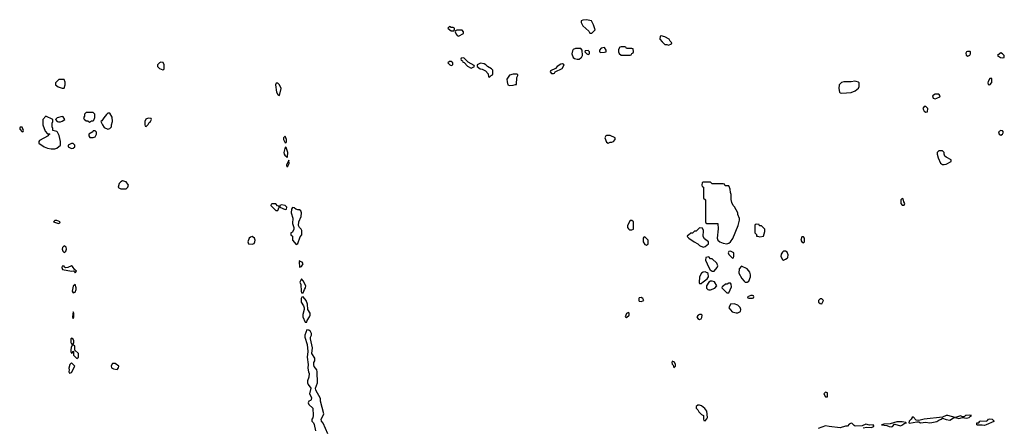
# Model space of a CAD drawing. Header units: inches. Extents: x 2701323 to 2964515, y 494916 to 722124.
# Tile 374 of 656: x 2820624 to 2831408, y 675262 to 679722. Entities that reach past the tile are written whole.
import ezdxf

# ---------------------------------------------------------------- set-up
doc = ezdxf.new("R2010")
doc.units = ezdxf.units.IN
doc.header["$MEASUREMENT"] = 0
doc.layers.add('C8627', color=7, linetype='Continuous')
doc.layers.add('C8637', color=7, linetype='Continuous')

msp = doc.modelspace()

# ---------------------------------------------------------------- linework, layer by layer
at = {"layer": 'C8627', "color": 2, "elevation": 2}
for points in [[(2825330, 679646), (2825314, 679630), (2825334, 679610), (2825350, 679602), (2825370, 679602), (2825378, 679602), (2825386, 679610), (2825386, 679630), (2825370, 679638), (2825350, 679638)], [(2826830, 679722), (2826790, 679718), (2826774, 679710), (2826774, 679690), (2826790, 679654), (2826857, 679597), (2826870, 679574), (2826890, 679574), (2826926, 679610), (2826910, 679666), (2826888, 679708)], [(2825470, 679606), (2825410, 679606), (2825398, 679602), (2825394, 679590), (2825404, 679564), (2825414, 679550), (2825430, 679542), (2825486, 679570), (2825486, 679590)], [(2827650, 679546), (2827638, 679542), (2827634, 679510), (2827660, 679480), (2827690, 679452), (2827712, 679452), (2827730, 679442), (2827762, 679458), (2827766, 679470), (2827750, 679486), (2827738, 679510), (2827690, 679535)], [(2827030, 679418), (2826994, 679410), (2826974, 679390), (2826974, 679370), (2826990, 679365), (2827030, 679366), (2827046, 679370), (2827048, 679390)], [(2827250, 679426), (2827210, 679426), (2827198, 679422), (2827184, 679396), (2827182, 679370), (2827190, 679354), (2827210, 679334), (2827310, 679334), (2827322, 679338), (2827327, 679353), (2827342, 679358), (2827346, 679370), (2827342, 679402), (2827330, 679406), (2827270, 679406), (2827262, 679422)], [(2826712, 679408), (2826685, 679395), (2826678, 679382), (2826671, 679350), (2826687, 679307), (2826699, 679299), (2826730, 679291), (2826750, 679291), (2826770, 679305), (2826778, 679310), (2826788, 679330), (2826786, 679390), (2826768, 679408)], [(2826850, 679386), (2826818, 679382), (2826814, 679370), (2826834, 679350), (2826850, 679342), (2826866, 679350), (2826866, 679370)], [(2822170, 679258), (2822154, 679250), (2822134, 679230), (2822134, 679210), (2822154, 679190), (2822190, 679174), (2822202, 679178), (2822206, 679190), (2822206, 679230), (2822195, 679255)], [(2825350, 679266), (2825330, 679266), (2825314, 679250), (2825334, 679230), (2825350, 679222), (2825366, 679230), (2825366, 679250)], [(2825490, 679306), (2825458, 679302), (2825454, 679290), (2825458, 679278), (2825473, 679273), (2825478, 679258), (2825493, 679253), (2825530, 679212), (2825570, 679192), (2825590, 679202), (2825606, 679210), (2825602, 679222), (2825536, 679256)], [(2825670, 679248), (2825634, 679230), (2825634, 679210), (2825666, 679186), (2825690, 679182), (2825724, 679164), (2825754, 679130), (2825758, 679098), (2825770, 679094), (2825787, 679113), (2825802, 679118), (2825806, 679130), (2825806, 679170), (2825790, 679186), (2825749, 679209), (2825730, 679228), (2825710, 679238)], [(2826570, 679238), (2826550, 679235), (2826512, 679210), (2826493, 679187), (2826438, 679162), (2826434, 679150), (2826450, 679134), (2826470, 679134), (2826482, 679138), (2826487, 679153), (2826566, 679190), (2826586, 679230)], [(2826030, 679128), (2825990, 679115), (2825961, 679070), (2825962, 679042), (2825971, 679011), (2825990, 679002), (2826030, 679005), (2826054, 679014), (2826066, 679014), (2826068, 679090), (2826078, 679110), (2826078, 679118), (2826067, 679127)], [(2821053, 679067), (2821014, 679030), (2821014, 679010), (2821046, 678986), (2821090, 678972), (2821110, 678974), (2821122, 679010), (2821120, 679040), (2821110, 679066)], [(2823450, 679028), (2823433, 679027), (2823426, 679010), (2823436, 678930), (2823450, 678902), (2823470, 678894), (2823489, 678970), (2823470, 679008)], [(2829770, 679048), (2829730, 679042), (2829650, 679044), (2829624, 679036), (2829598, 679010), (2829596, 678970), (2829602, 678930), (2829610, 678922), (2829630, 678918), (2829730, 678925), (2829776, 678944), (2829810, 678974), (2829818, 678990), (2829818, 679030), (2829810, 679038), (2829787, 679047)], [(2820910, 678668), (2820878, 678630), (2820878, 678570), (2820902, 678502), (2820930, 678474), (2820950, 678474), (2820954, 678470), (2820938, 678462), (2820934, 678450), (2820841, 678399), (2820832, 678390), (2820833, 678373), (2820890, 678331), (2820930, 678318), (2820970, 678311), (2821010, 678311), (2821030, 678318), (2821069, 678350), (2821069, 678390), (2821055, 678455), (2821038, 678490), (2821030, 678498), (2820986, 678510), (2820986, 678530), (2820978, 678550), (2820978, 678590), (2820986, 678610), (2820986, 678630)], [(2821090, 678662), (2821034, 678650), (2821014, 678630), (2821034, 678610), (2821050, 678605), (2821070, 678606), (2821090, 678612), (2821118, 678630), (2821099, 678659)], [(2821430, 678708), (2821353, 678707), (2821333, 678687), (2821332, 678668), (2821322, 678650), (2821330, 678634), (2821350, 678614), (2821370, 678614), (2821390, 678602), (2821410, 678614), (2821430, 678614), (2821436, 678624), (2821447, 678653), (2821448, 678690)], [(2821610, 678698), (2821590, 678698), (2821575, 678685), (2821545, 678650), (2821524, 678616), (2821514, 678610), (2821531, 678571), (2821550, 678542), (2821590, 678525), (2821610, 678532), (2821628, 678550), (2821629, 678570), (2821641, 678610), (2821636, 678656)], [(2822030, 678646), (2822005, 678635), (2821994, 678610), (2821994, 678570), (2821998, 678558), (2822010, 678554), (2822030, 678574), (2822042, 678598), (2822058, 678610), (2822066, 678630), (2822062, 678642)], [(2820650, 678546), (2820630, 678546), (2820624, 678536), (2820624, 678524), (2820650, 678494), (2820662, 678498), (2820666, 678510)], [(2821450, 678506), (2821430, 678506), (2821424, 678496), (2821382, 678470), (2821382, 678450), (2821393, 678433), (2821430, 678432), (2821450, 678442), (2821466, 678470), (2821466, 678490)], [(2827090, 678455), (2827050, 678455), (2827042, 678450), (2827032, 678430), (2827050, 678382), (2827070, 678372), (2827090, 678382), (2827110, 678382), (2827126, 678390), (2827146, 678410), (2827146, 678430)], [(2821210, 678368), (2821190, 678368), (2821154, 678350), (2821154, 678330), (2821190, 678312), (2821210, 678318), (2821228, 678330), (2821228, 678350)], [(2823530, 678446), (2823514, 678430), (2823514, 678410), (2823530, 678374), (2823542, 678378), (2823546, 678390), (2823546, 678410)], [(2823530, 678326), (2823518, 678270), (2823521, 678250), (2823530, 678232), (2823545, 678225), (2823550, 678214), (2823558, 678222), (2823559, 678270), (2823542, 678322)], [(2823570, 678186), (2823545, 678130), (2823550, 678114), (2823562, 678118), (2823575, 678150)], [(2821750, 677958), (2821731, 677949), (2821712, 677930), (2821702, 677890), (2821710, 677882), (2821732, 677872), (2821790, 677872), (2821808, 677890), (2821815, 677910), (2821789, 677949)], [(2828190, 677946), (2828110, 677946), (2828098, 677942), (2828094, 677910), (2828098, 677898), (2828114, 677890), (2828114, 677770), (2828134, 677750), (2828134, 677510), (2828138, 677498), (2828150, 677494), (2828270, 677494), (2828274, 677434), (2828263, 677330), (2828270, 677310), (2828293, 677293), (2828330, 677276), (2828369, 677271), (2828390, 677276), (2828409, 677290), (2828433, 677327), (2828494, 677470), (2828508, 677530), (2828507, 677547), (2828488, 677590), (2828488, 677610), (2828454, 677674), (2828438, 677690), (2828423, 677723), (2828416, 677756), (2828415, 677810), (2828408, 677832), (2828407, 677867), (2828396, 677896), (2828390, 677906), (2828350, 677906), (2828342, 677922), (2828330, 677926), (2828210, 677926)], [(2823430, 677706), (2823390, 677706), (2823378, 677702), (2823374, 677690), (2823430, 677634), (2823450, 677634), (2823466, 677670), (2823462, 677682), (2823447, 677687)], [(2823490, 677698), (2823474, 677690), (2823474, 677670), (2823530, 677645), (2823546, 677650), (2823548, 677670), (2823530, 677688)], [(2823610, 677666), (2823602, 677650), (2823598, 677610), (2823615, 677550), (2823612, 677492), (2823626, 677450), (2823626, 677430), (2823610, 677398), (2823594, 677390), (2823594, 677370), (2823612, 677352), (2823612, 677310), (2823650, 677262), (2823670, 677274), (2823694, 677346), (2823715, 677370), (2823715, 677415), (2823708, 677430), (2823688, 677450), (2823678, 677470), (2823682, 677510), (2823708, 677570), (2823709, 677610), (2823702, 677630), (2823690, 677642), (2823670, 677642), (2823649, 677649), (2823630, 677662)], [(2821030, 677526), (2821010, 677526), (2820994, 677510), (2821050, 677494), (2821062, 677498), (2821066, 677510)], [(2827330, 677526), (2827310, 677526), (2827282, 677470), (2827282, 677450), (2827290, 677434), (2827304, 677424), (2827330, 677422), (2827346, 677430), (2827346, 677510)], [(2828690, 677486), (2828678, 677482), (2828674, 677470), (2828674, 677390), (2828692, 677372), (2828694, 677354), (2828706, 677354), (2828730, 677345), (2828770, 677354), (2828786, 677406), (2828786, 677430), (2828750, 677466), (2828727, 677467), (2828722, 677482)], [(2828070, 677446), (2828034, 677410), (2828013, 677407), (2827992, 677388), (2827973, 677387), (2827950, 677366), (2827938, 677362), (2827934, 677350), (2827954, 677330), (2828010, 677292), (2828051, 677271), (2828070, 677252), (2828110, 677232), (2828130, 677242), (2828168, 677270), (2828168, 677290), (2828124, 677324), (2828109, 677349), (2828115, 677415), (2828102, 677442)], [(2823170, 677349), (2823150, 677342), (2823138, 677330), (2823121, 677290), (2823131, 677271), (2823170, 677265), (2823190, 677272), (2823199, 677290), (2823202, 677310), (2823195, 677330)], [(2827470, 677346), (2827458, 677342), (2827454, 677330), (2827454, 677290), (2827470, 677262), (2827490, 677254), (2827506, 677270), (2827506, 677310)], [(2829210, 677346), (2829190, 677346), (2829178, 677310), (2829190, 677292), (2829210, 677282), (2829218, 677290), (2829218, 677330)], [(2821110, 677249), (2821091, 677230), (2821089, 677211), (2821095, 677190), (2821110, 677175), (2821129, 677190), (2821135, 677210), (2821132, 677232)], [(2828410, 677188), (2828390, 677186), (2828382, 677170), (2828390, 677154), (2828430, 677114), (2828442, 677118), (2828446, 677130), (2828446, 677170)], [(2829010, 677188), (2828990, 677188), (2828980, 677180), (2828964, 677156), (2828962, 677130), (2828980, 677100), (2828990, 677092), (2829010, 677102), (2829030, 677112), (2829038, 677122), (2829042, 677150), (2829030, 677178)], [(2823690, 677086), (2823686, 677074), (2823690, 677014), (2823710, 677022), (2823729, 677050), (2823718, 677070), (2823696, 677076)], [(2828170, 677126), (2828138, 677122), (2828134, 677090), (2828171, 677010), (2828186, 676986), (2828197, 676977), (2828210, 676971), (2828230, 676971), (2828262, 677010), (2828269, 677030), (2828258, 677058), (2828210, 677106), (2828190, 677106)], [(2821190, 677029), (2821150, 677009), (2821128, 677008), (2821115, 677015), (2821110, 677026), (2821090, 677026), (2821085, 677010), (2821094, 676990), (2821190, 676971), (2821213, 676973), (2821225, 676965), (2821230, 676954), (2821246, 676970), (2821227, 676987), (2821203, 677023)], [(2828130, 676964), (2828110, 676961), (2828090, 676949), (2828071, 676910), (2828065, 676845), (2828070, 676834), (2828090, 676834), (2828096, 676844), (2828154, 676886), (2828169, 676910), (2828164, 676944), (2828154, 676954)], [(2828530, 677026), (2828504, 676996), (2828502, 676950), (2828532, 676890), (2828560, 676860), (2828570, 676852), (2828590, 676852), (2828610, 676862), (2828629, 676910), (2828628, 676932), (2828620, 676960), (2828590, 676995)], [(2823710, 676886), (2823692, 676850), (2823704, 676824), (2823705, 676750), (2823710, 676734), (2823730, 676734), (2823742, 676770), (2823755, 676790), (2823758, 676810), (2823730, 676866)], [(2828210, 676862), (2828190, 676862), (2828171, 676849), (2828145, 676810), (2828146, 676786), (2828162, 676770), (2828170, 676765), (2828190, 676766), (2828236, 676784), (2828258, 676810), (2828233, 676853)], [(2828410, 676838), (2828390, 676838), (2828372, 676828), (2828353, 676827), (2828330, 676806), (2828318, 676802), (2828314, 676790), (2828370, 676734), (2828390, 676734), (2828420, 676800), (2828418, 676830)], [(2821230, 676826), (2821210, 676806), (2821198, 676750), (2821210, 676732), (2821230, 676742), (2821242, 676770), (2821242, 676790)], [(2823730, 676688), (2823713, 676687), (2823706, 676670), (2823705, 676630), (2823731, 676591), (2823738, 676570), (2823738, 676550), (2823723, 676497), (2823726, 676470), (2823750, 676414), (2823770, 676414), (2823773, 676430), (2823799, 676470), (2823805, 676490), (2823804, 676510), (2823779, 676550), (2823775, 676610), (2823762, 676650)], [(2827430, 676682), (2827410, 676678), (2827405, 676670), (2827405, 676650), (2827410, 676642), (2827430, 676638), (2827450, 676645), (2827458, 676650), (2827448, 676670)], [(2828450, 676615), (2828410, 676608), (2828391, 676570), (2828427, 676527), (2828470, 676516), (2828490, 676516), (2828510, 676525), (2828518, 676530), (2828522, 676550), (2828514, 676574), (2828490, 676598)], [(2828650, 676706), (2828630, 676706), (2828594, 676690), (2828598, 676678), (2828610, 676674), (2828650, 676674), (2828662, 676678), (2828666, 676690), (2828662, 676702)], [(2829410, 676668), (2829390, 676668), (2829372, 676650), (2829372, 676630), (2829390, 676618), (2829410, 676614), (2829428, 676650)], [(2821210, 676526), (2821202, 676470), (2821210, 676454), (2821218, 676470), (2821218, 676510)], [(2827290, 676518), (2827270, 676506), (2827254, 676470), (2827270, 676465), (2827298, 676490), (2827298, 676510)], [(2828090, 676498), (2828070, 676498), (2828054, 676490), (2828042, 676470), (2828050, 676454), (2828070, 676442), (2828086, 676450), (2828096, 676464), (2828098, 676490)], [(2821190, 676238), (2821185, 676230), (2821185, 676190), (2821190, 676174), (2821210, 676174), (2821215, 676185), (2821215, 676210), (2821210, 676226)], [(2821210, 676166), (2821198, 676162), (2821186, 676134), (2821182, 676110), (2821185, 676090), (2821190, 676074), (2821202, 676078), (2821207, 676093), (2821214, 676094), (2821214, 676050), (2821250, 676014), (2821266, 676030), (2821266, 676070), (2821226, 676106), (2821226, 676150)], [(2821190, 675968), (2821171, 675949), (2821161, 675910), (2821165, 675890), (2821162, 675870), (2821170, 675854), (2821190, 675862), (2821228, 675930)], [(2827770, 675986), (2827765, 675970), (2827770, 675954), (2827782, 675942), (2827790, 675914), (2827806, 675930), (2827806, 675950), (2827794, 675974)], [(2821670, 675962), (2821641, 675959), (2821625, 675935), (2821630, 675914), (2821650, 675902), (2821690, 675894), (2821707, 675913), (2821708, 675930)], [(2829450, 675648), (2829432, 675630), (2829450, 675594), (2829470, 675594), (2829473, 675630), (2829470, 675638)], [(2828070, 675506), (2828050, 675506), (2828034, 675490), (2828034, 675470), (2828050, 675454), (2828062, 675430), (2828090, 675402), (2828112, 675390), (2828114, 675350), (2828118, 675338), (2828130, 675334), (2828150, 675354), (2828158, 675370), (2828150, 675438), (2828129, 675469), (2828090, 675498)]]:
    msp.add_lwpolyline(points, close=True, dxfattribs=at)
for points in [[(2823997, 675190), (2823949, 675309), (2823929, 675330), (2823925, 675350), (2823949, 675391), (2823955, 675410), (2823919, 675550), (2823917, 675577), (2823866, 675670), (2823864, 675690), (2823885, 675750), (2823881, 675870), (2823877, 675890), (2823849, 675929), (2823845, 675945), (2823846, 675970), (2823856, 675990), (2823857, 676017), (2823825, 676070), (2823829, 676130), (2823809, 676230), (2823809, 676250), (2823819, 676270), (2823819, 676290), (2823809, 676310), (2823790, 676324), (2823770, 676328), (2823747, 676270), (2823747, 676250), (2823771, 676170), (2823779, 676090), (2823774, 676030), (2823785, 675950), (2823781, 675910), (2823786, 675870), (2823794, 675850), (2823791, 675810), (2823777, 675770), (2823777, 675750), (2823785, 675730), (2823811, 675690), (2823798, 675630), (2823821, 675590), (2823816, 675564), (2823810, 675555), (2823790, 675548), (2823784, 675530), (2823791, 675510), (2823833, 675470), (2823839, 675390), (2823834, 675366), (2823822, 675350), (2823822, 675330), (2823842, 675310), (2823850, 675294), (2823862, 675222)], [(2829862, 675258), (2829903, 675263), (2829950, 675259), (2829979, 675270), (2829979, 675279), (2829970, 675288), (2829930, 675284), (2829890, 675295), (2829850, 675279), (2829776, 675276), (2829762, 675282), (2829743, 675303), (2829730, 675309), (2829710, 675298), (2829690, 675274), (2829670, 675273), (2829610, 675258), (2829490, 675270), (2829450, 675279), (2829370, 675250)]]:
    msp.add_lwpolyline(points, dxfattribs=at)
at = {"layer": 'C8637', "color": 2}
for points, elevation in [([(2831005, 679375), (2830994, 679370), (2830985, 679355), (2830990, 679334), (2831010, 679322), (2831030, 679334), (2831038, 679350), (2831038, 679370), (2831033, 679373)], 2), ([(2831370, 679358), (2831354, 679350), (2831334, 679330), (2831367, 679307), (2831390, 679306), (2831406, 679310), (2831408, 679330), (2831390, 679348)], 2), ([(2831270, 679078), (2831250, 679078), (2831230, 679046), (2831226, 679030), (2831230, 679014), (2831250, 679011), (2831270, 679034), (2831273, 679050)], 2), ([(2830650, 678908), (2830622, 678890), (2830630, 678862), (2830650, 678858), (2830670, 678862), (2830702, 678878), (2830706, 678890), (2830690, 678906)], 2), ([(2830550, 678774), (2830530, 678774), (2830516, 678750), (2830530, 678722), (2830550, 678711), (2830567, 678713), (2830569, 678750)], 2), ([(2831370, 678508), (2831346, 678494), (2831352, 678470), (2831370, 678458), (2831388, 678470), (2831398, 678490), (2831387, 678507)], 2), ([(2830730, 678288), (2830690, 678288), (2830672, 678270), (2830671, 678250), (2830683, 678210), (2830710, 678152), (2830730, 678138), (2830750, 678136), (2830770, 678141), (2830826, 678170), (2830826, 678190), (2830770, 678218), (2830758, 678230), (2830749, 678250), (2830748, 678270)], 2), ([(2830290, 677766), (2830274, 677750), (2830274, 677710), (2830290, 677694), (2830310, 677694), (2830318, 677710), (2830306, 677730), (2830302, 677762)], 2), ([(2830290, 675323), (2830230, 675321), (2830158, 675302), (2830090, 675297), (2830062, 675290), (2830123, 675283), (2830146, 675270), (2830170, 675266), (2830184, 675270), (2830204, 675296), (2830210, 675298), (2830270, 675280), (2830293, 675290), (2830310, 675304), (2830338, 675310), (2830330, 675315)], 2), ([(2830770, 675393), (2830730, 675373), (2830530, 675351), (2830470, 675337), (2830442, 675342), (2830410, 675377), (2830398, 675370), (2830387, 675350), (2830365, 675330), (2830362, 675310), (2830370, 675308), (2830450, 675322), (2830470, 675321), (2830491, 675311), (2830550, 675317), (2830590, 675310), (2830613, 675313), (2830670, 675327), (2830690, 675342), (2830718, 675350), (2830730, 675362), (2830770, 675346), (2830810, 675342), (2830850, 675365), (2830868, 675370), (2830790, 675393)], 2), ([(2831030, 675395), (2830990, 675392), (2830982, 675390), (2830970, 675378), (2830950, 675378), (2830929, 675389), (2830874, 675370), (2830910, 675359), (2830950, 675368), (2830990, 675363), (2831010, 675366), (2831022, 675370), (2831036, 675384), (2831048, 675390)], 2), ([(2831190, 675282), (2831167, 675287), (2831113, 675287), (2831106, 675290), (2831106, 675310), (2831128, 675312), (2831138, 675322), (2831138, 675330), (2831150, 675333), (2831210, 675330), (2831225, 675335), (2831235, 675350), (2831250, 675354), (2831274, 675350), (2831293, 675333), (2831293, 675327), (2831210, 675288)], -2)]:
    msp.add_lwpolyline(points, close=True, dxfattribs=dict(at, elevation=elevation))

doc.saveas('drawing.dxf')
